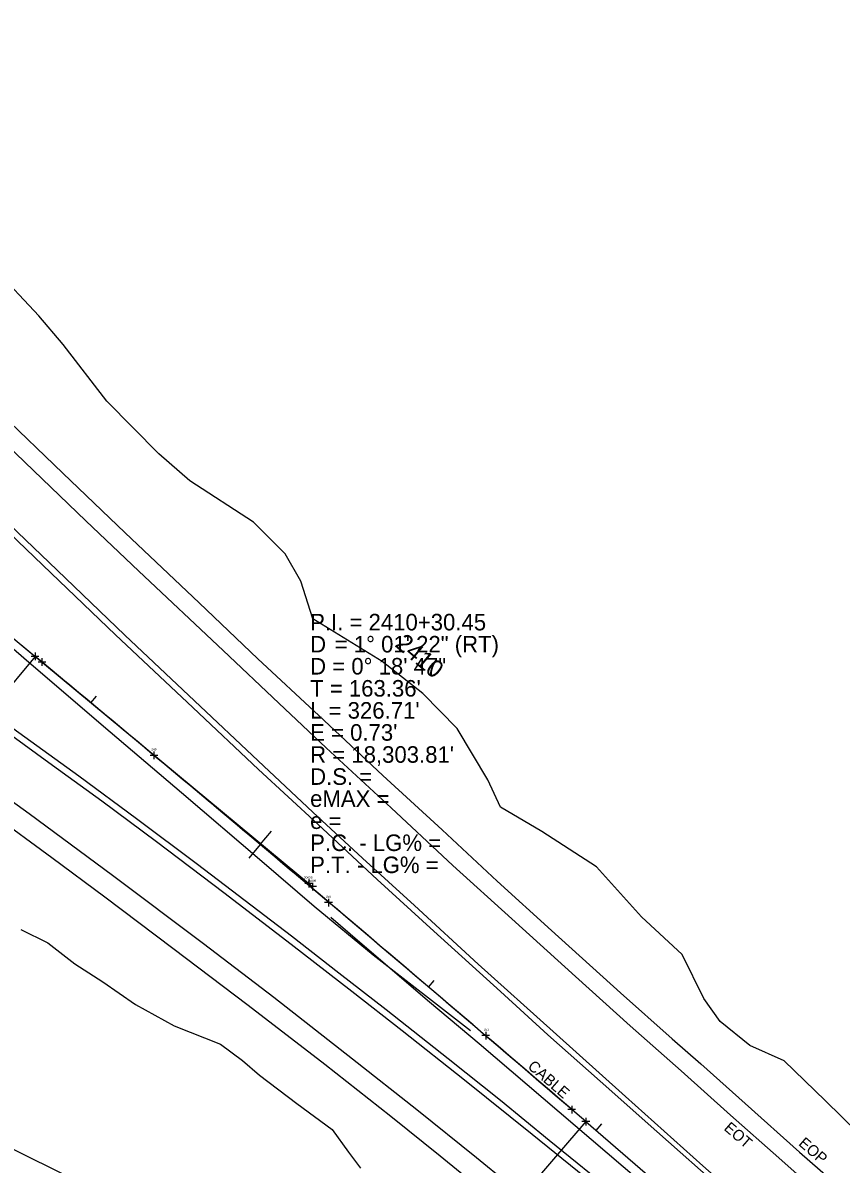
# Model space of a CAD drawing. Extents: x 2076109 to 2080761, y 592812 to 596750.
# Drawn here: x 2079257 to 2079628, y 593868 to 594385 of the extents above; entities that cross this region are included whole.
import ezdxf

# ---------------------------------------------------------------- set-up
doc = ezdxf.new("R2010")
doc.units = 0
for name, color, linetype in [('Default', 7, 'Continuous'), ('RD_EX_GuardRail', 7, 'Continuous'), ('RD_EX_GuardRail_txCode', 7, 'Continuous'), ('RD_EX_H2O', 7, 'Continuous'), ('RD_EX_Misc', 7, 'Continuous'), ('RD_EX_Misc_txCode', 7, 'Continuous'), ('RD_EX_Road', 7, 'Continuous'), ('RD_EX_Road_txCode', 7, 'Continuous'), ('RD_EX_VEG', 7, 'Continuous'), ('RD_HC_Cl', 7, 'Continuous'), ('RD_HC_Data', 7, 'Continuous'), ('RD_HC_Data_Tic', 7, 'Continuous'), ('RD_HC_TX_Sta50', 7, 'Continuous')]:
    doc.layers.add(name, color=color, linetype=linetype)

msp = doc.modelspace()

# ---------------------------------------------------------------- linework, layer by layer
at = {"layer": 'Default'}
for p, q in [((2078420.27, 594797.03), (2079388.11, 593993.88)), ((2078420.27, 594797.03), (2079388.11, 593993.88)), ((2078453.96, 594769.07), (2079386.42, 593995.29)), ((2078453.96, 594769.07), (2079386.42, 593995.29)), ((2079262.4, 594099.95), (2079262.4, 594096.45)), ((2079262.4, 594099.95), (2079262.4, 594096.45)), ((2079264.15, 594098.2), (2079260.65, 594098.2)), ((2079264.15, 594098.2), (2079260.65, 594098.2)), ((2079267.23, 594095.65), (2079263.73, 594095.65)), ((2079267.23, 594095.65), (2079263.73, 594095.65)), ((2079265.48, 594097.4), (2079265.48, 594093.9)), ((2079265.48, 594097.4), (2079265.48, 594093.9)), ((2079317.99, 594053.36), (2079314.49, 594053.36)), ((2079317.99, 594053.36), (2079314.49, 594053.36)), ((2079316.24, 594055.11), (2079316.24, 594051.61)), ((2079316.24, 594055.11), (2079316.24, 594051.61)), ((2079386.42, 593997.04), (2079386.42, 593993.54)), ((2079386.42, 593997.04), (2079386.42, 593993.54)), ((2079386.42, 593997.04), (2079386.42, 593993.54)), ((2079386.42, 593997.04), (2079386.42, 593993.54)), ((2079388.17, 593995.29), (2079384.67, 593995.29)), ((2079388.17, 593995.29), (2079384.67, 593995.29)), ((2079388.17, 593995.29), (2079384.67, 593995.29)), ((2079388.17, 593995.29), (2079384.67, 593995.29)), ((2079389.86, 593993.88), (2079386.36, 593993.88)), ((2079389.86, 593993.88), (2079386.36, 593993.88)), ((2079389.86, 593993.88), (2079386.36, 593993.88)), ((2079389.86, 593993.88), (2079386.36, 593993.88)), ((2079388.11, 593995.63), (2079388.11, 593992.13)), ((2079388.11, 593995.63), (2079388.11, 593992.13)), ((2079388.11, 593995.63), (2079388.11, 593992.13)), ((2079388.11, 593995.63), (2079388.11, 593992.13)), ((2079397.07, 593986.63), (2079393.57, 593986.63)), ((2079397.07, 593986.63), (2079393.57, 593986.63)), ((2079395.32, 593988.38), (2079395.32, 593984.88)), ((2079395.32, 593988.38), (2079395.32, 593984.88)), ((2079468.32, 593926.34), (2079464.82, 593926.34)), ((2079468.32, 593926.34), (2079464.82, 593926.34)), ((2079466.57, 593928.09), (2079466.57, 593924.59)), ((2079466.57, 593928.09), (2079466.57, 593924.59)), ((2079507.3, 593892.79), (2079503.8, 593892.79)), ((2079507.3, 593892.79), (2079503.8, 593892.79)), ((2079505.55, 593894.54), (2079505.55, 593891.04)), ((2079505.55, 593894.54), (2079505.55, 593891.04)), ((2079511.94, 593889.08), (2079511.94, 593885.58)), ((2079511.94, 593889.08), (2079511.94, 593885.58)), ((2079513.69, 593887.33), (2079510.19, 593887.33)), ((2079513.69, 593887.33), (2079510.19, 593887.33))]:
    msp.add_line(p, q, dxfattribs=at)
for centre, radius, start, end in [((2067573.74, 580012.58), 18303.81, 49.290437, 50.313125), ((2067573.74, 580012.58), 18303.81, 49.290437, 50.313125), ((2067985.95, 580503.06), 17663.13, 49.29359, 50.313123), ((2067985.95, 580503.06), 17663.13, 49.29359, 50.313123)]:
    msp.add_arc(centre, radius, start, end, dxfattribs=at)
at = {"layer": 'RD_EX_GuardRail'}
for points in [[(2079459.67, 593928.48), (2079415.54, 593962.72), (2079388.85, 593984.86), (2079365.06, 594005.21), (2079328.79, 594036.3), (2079293.36, 594066.49), (2079257.28, 594097.48), (2079221.89, 594128.14), (2079185.06, 594159.81), (2079159.73, 594181.71), (2079123.93, 594212.12), (2079100.24, 594233.12), (2079064.42, 594263.93), (2079038.88, 594285.91), (2079021.09, 594300.89)], [(2079459.67, 593928.48), (2079415.54, 593962.72), (2079388.85, 593984.86), (2079365.06, 594005.21), (2079328.79, 594036.3), (2079293.36, 594066.49), (2079257.28, 594097.48), (2079221.89, 594128.14), (2079185.06, 594159.81), (2079159.73, 594181.71), (2079123.93, 594212.12), (2079100.24, 594233.12), (2079064.42, 594263.93), (2079038.88, 594285.91), (2079021.09, 594300.89)], [(2079608.01, 593799.67), (2079572.02, 593830.4), (2079536.14, 593860.71), (2079499.79, 593891.59), (2079463.65, 593922.67), (2079441.14, 593941.46), (2079409.5, 593968.54), (2079396.39, 593979.82)], [(2079608.01, 593799.67), (2079572.02, 593830.4), (2079536.14, 593860.71), (2079499.79, 593891.59), (2079463.65, 593922.67), (2079441.14, 593941.46), (2079409.5, 593968.54), (2079396.39, 593979.82)]]:
    msp.add_lwpolyline(points, dxfattribs=at)
at = {"layer": 'RD_EX_H2O'}
msp.add_lwpolyline([(2079003.92, 594033.11), (2079015.91, 594025.14), (2079044.88, 594008.88), (2079062, 593996.78), (2079067.72, 593992.16), (2079070.9, 593988.33), (2079076.95, 593984.62), (2079092.12, 593975.2), (2079100.75, 593968.91), (2079112.64, 593962.87), (2079116.37, 593960.97), (2079119.72, 593958), (2079120.96, 593956.11), (2079122.47, 593953.34), (2079127.05, 593951.26), (2079134.93, 593947), (2079159.72, 593930.07), (2079174.16, 593918.62), (2079177.48, 593917.53), (2079182.29, 593914.42), (2079213.44, 593895.55), (2079252.75, 593874.68), (2079276.82, 593862.72)], dxfattribs=at)
at = {"layer": 'RD_EX_Misc'}
for points in [[(2079643.76, 593831.64), (2079624.05, 593849.05), (2079599.44, 593870.88), (2079577.41, 593890.33), (2079555.12, 593910.4), (2079532.02, 593930.8), (2079507.31, 593953.1), (2079478.45, 593979.32), (2079451.73, 594003.47), (2079423.75, 594029.54), (2079394.31, 594056.76), (2079372.75, 594077.08), (2079347.53, 594100.83), (2079309.44, 594136.85), (2079285.44, 594159.64), (2079249.75, 594193.89), (2079224.47, 594218.32), (2079189.51, 594252.22), (2079165.07, 594276.13), (2079130.05, 594310.3), (2079109.81, 594330.1), (2079094.25, 594345.43)], [(2079643.76, 593831.64), (2079624.05, 593849.05), (2079599.44, 593870.88), (2079577.41, 593890.33), (2079555.12, 593910.4), (2079532.02, 593930.8), (2079507.31, 593953.1), (2079478.45, 593979.32), (2079451.73, 594003.47), (2079423.75, 594029.54), (2079394.31, 594056.76), (2079372.75, 594077.08), (2079347.53, 594100.83), (2079309.44, 594136.85), (2079285.44, 594159.64), (2079249.75, 594193.89), (2079224.47, 594218.32), (2079189.51, 594252.22), (2079165.07, 594276.13), (2079130.05, 594310.3), (2079109.81, 594330.1), (2079094.25, 594345.43)], [(2079076.89, 594326.95), (2079101.46, 594302.98), (2079127.81, 594277.12), (2079156.37, 594249.4), (2079182.8, 594223.79), (2079212.57, 594194.81), (2079243.56, 594164.87), (2079272.41, 594137.23), (2079303.08, 594107.85), (2079334.54, 594078.15), (2079363.49, 594050.84), (2079388.2, 594027.68), (2079410.72, 594006.75), (2079434.34, 593985.34), (2079463.17, 593958.7), (2079497.08, 593928.14), (2079529.89, 593898.72), (2079565.01, 593867.37), (2079599.5, 593836.78), (2079627.11, 593812.28)], [(2079076.89, 594326.95), (2079101.46, 594302.98), (2079127.81, 594277.12), (2079156.37, 594249.4), (2079182.8, 594223.79), (2079212.57, 594194.81), (2079243.56, 594164.87), (2079272.41, 594137.23), (2079303.08, 594107.85), (2079334.54, 594078.15), (2079363.49, 594050.84), (2079388.2, 594027.68), (2079410.72, 594006.75), (2079434.34, 593985.34), (2079463.17, 593958.7), (2079497.08, 593928.14), (2079529.89, 593898.72), (2079565.01, 593867.37), (2079599.5, 593836.78), (2079627.11, 593812.28)], [(2079606.82, 593782.2), (2079576.72, 593807.89), (2079549.76, 593830.63), (2079518.46, 593856.64), (2079487.66, 593881.52), (2079457.01, 593906.09), (2079428.71, 593928.55), (2079405.89, 593946.36), (2079378.4, 593967.67), (2079347.87, 593991.03), (2079317.43, 594014.17), (2079292.57, 594032.53), (2079270.33, 594048.83), (2079237.14, 594072.81), (2079210.84, 594091.53), (2079183.58, 594110.8), (2079158.5, 594128.52), (2079134.29, 594145.53), (2079108.18, 594163.72), (2079081.19, 594182.76), (2079043.3, 594209.43), (2078999.59, 594239.98)], [(2079606.82, 593782.2), (2079576.72, 593807.89), (2079549.76, 593830.63), (2079518.46, 593856.64), (2079487.66, 593881.52), (2079457.01, 593906.09), (2079428.71, 593928.55), (2079405.89, 593946.36), (2079378.4, 593967.67), (2079347.87, 593991.03), (2079317.43, 594014.17), (2079292.57, 594032.53), (2079270.33, 594048.83), (2079237.14, 594072.81), (2079210.84, 594091.53), (2079183.58, 594110.8), (2079158.5, 594128.52), (2079134.29, 594145.53), (2079108.18, 594163.72), (2079081.19, 594182.76), (2079043.3, 594209.43), (2078999.59, 594239.98)], [(2078986.27, 594220.14), (2079017.62, 594198.38), (2079053.93, 594172.93), (2079083.86, 594151.83), (2079123.29, 594124.21), (2079172.53, 594089.42), (2079218.8, 594056.49), (2079259.72, 594026.99), (2079297.4, 593999.11), (2079338.75, 593968.09), (2079370.51, 593943.72), (2079406.26, 593915.75), (2079435.34, 593892.84), (2079462.39, 593871.13), (2079490.54, 593848.1), (2079514.75, 593828.45), (2079543.29, 593804.54), (2079566.57, 593785.04), (2079590.1, 593765.16)], [(2078986.27, 594220.14), (2079017.62, 594198.38), (2079053.93, 594172.93), (2079083.86, 594151.83), (2079123.29, 594124.21), (2079172.53, 594089.42), (2079218.8, 594056.49), (2079259.72, 594026.99), (2079297.4, 593999.11), (2079338.75, 593968.09), (2079370.51, 593943.72), (2079406.26, 593915.75), (2079435.34, 593892.84), (2079462.39, 593871.13), (2079490.54, 593848.1), (2079514.75, 593828.45), (2079543.29, 593804.54), (2079566.57, 593785.04), (2079590.1, 593765.16)]]:
    msp.add_lwpolyline(points, dxfattribs=at)
at = {"layer": 'RD_EX_Road'}
for points in [[(2079101.34, 594350.83), (2079124.01, 594328.4), (2079147.86, 594305.05), (2079177.13, 594276.35), (2079202.09, 594251.86), (2079224.34, 594230.2), (2079246.95, 594208.19), (2079274.97, 594181.26), (2079303.21, 594154.19), (2079336.66, 594122.56), (2079363.38, 594097.16), (2079390.91, 594071.38), (2079419.97, 594044.25), (2079446.83, 594019.62), (2079471.82, 593996.3), (2079496.36, 593973.97), (2079527.71, 593945.7), (2079551, 593924.86), (2079564.07, 593913.52), (2079584.08, 593895.49), (2079608.76, 593873.54), (2079628.7, 593856.07), (2079642.44, 593843.74)], [(2079101.34, 594350.83), (2079124.01, 594328.4), (2079147.86, 594305.05), (2079177.13, 594276.35), (2079202.09, 594251.86), (2079224.34, 594230.2), (2079246.95, 594208.19), (2079274.97, 594181.26), (2079303.21, 594154.19), (2079336.66, 594122.56), (2079363.38, 594097.16), (2079390.91, 594071.38), (2079419.97, 594044.25), (2079446.83, 594019.62), (2079471.82, 593996.3), (2079496.36, 593973.97), (2079527.71, 593945.7), (2079551, 593924.86), (2079564.07, 593913.52), (2079584.08, 593895.49), (2079608.76, 593873.54), (2079628.7, 593856.07), (2079642.44, 593843.74)], [(2079075.83, 594324.41), (2079102.97, 594297.73), (2079127.69, 594273.35), (2079154.24, 594247.27), (2079185.24, 594217.42), (2079216.25, 594187.51), (2079242.86, 594161.51), (2079269.74, 594135.88), (2079298.89, 594107.94), (2079333.8, 594075.11), (2079363.55, 594047.01), (2079390.52, 594022.14), (2079417.38, 593997.13), (2079443.1, 593973.69), (2079473.32, 593946.31), (2079494.67, 593926.71), (2079518.38, 593905.61), (2079544.04, 593882.91), (2079574.5, 593855.92), (2079598.59, 593834.62), (2079625.35, 593810.82)], [(2079075.83, 594324.41), (2079102.97, 594297.73), (2079127.69, 594273.35), (2079154.24, 594247.27), (2079185.24, 594217.42), (2079216.25, 594187.51), (2079242.86, 594161.51), (2079269.74, 594135.88), (2079298.89, 594107.94), (2079333.8, 594075.11), (2079363.55, 594047.01), (2079390.52, 594022.14), (2079417.38, 593997.13), (2079443.1, 593973.69), (2079473.32, 593946.31), (2079494.67, 593926.71), (2079518.38, 593905.61), (2079544.04, 593882.91), (2079574.5, 593855.92), (2079598.59, 593834.62), (2079625.35, 593810.82)], [(2079526.21, 593853.68), (2079495.35, 593878.8), (2079473.27, 593896.85), (2079449.53, 593915.87), (2079421.42, 593938.07), (2079400.03, 593954.61), (2079378.63, 593971.35), (2079354.39, 593989.78), (2079336.02, 594003.82), (2079308.37, 594024.57), (2079282.25, 594043.92), (2079252.25, 594065.49), (2079224.64, 594085.15), (2079190.16, 594109.77), (2079170.14, 594124.03), (2079151.67, 594136.82), (2079130.64, 594151.85), (2079101.69, 594172.05), (2079072.26, 594192.72), (2079043.01, 594212.95), (2079021.75, 594227.81), (2079000.28, 594242.53)], [(2079526.21, 593853.68), (2079495.35, 593878.8), (2079473.27, 593896.85), (2079449.53, 593915.87), (2079421.42, 593938.07), (2079400.03, 593954.61), (2079378.63, 593971.35), (2079354.39, 593989.78), (2079336.02, 594003.82), (2079308.37, 594024.57), (2079282.25, 594043.92), (2079252.25, 594065.49), (2079224.64, 594085.15), (2079190.16, 594109.77), (2079170.14, 594124.03), (2079151.67, 594136.82), (2079130.64, 594151.85), (2079101.69, 594172.05), (2079072.26, 594192.72), (2079043.01, 594212.95), (2079021.75, 594227.81), (2079000.28, 594242.53)], [(2078977.34, 594214.19), (2079005.03, 594194.88), (2079032.42, 594175.88), (2079060.87, 594156.05), (2079091.29, 594135.14), (2079121.66, 594113.53), (2079150.22, 594093.25), (2079180.58, 594071.46), (2079210.22, 594050.57), (2079243.1, 594026.76), (2079269.97, 594007.04), (2079294, 593989.17), (2079324.8, 593965.9), (2079358.97, 593940.11), (2079393.63, 593913.44), (2079423.61, 593889.81), (2079445.9, 593871.9), (2079474.81, 593848.27), (2079496.87, 593831.11), (2079520.55, 593811.97), (2079536.72, 593798.7), (2079562.77, 593776.14), (2079578.5, 593762.27)], [(2078977.34, 594214.19), (2079005.03, 594194.88), (2079032.42, 594175.88), (2079060.87, 594156.05), (2079091.29, 594135.14), (2079121.66, 594113.53), (2079150.22, 594093.25), (2079180.58, 594071.46), (2079210.22, 594050.57), (2079243.1, 594026.76), (2079269.97, 594007.04), (2079294, 593989.17), (2079324.8, 593965.9), (2079358.97, 593940.11), (2079393.63, 593913.44), (2079423.61, 593889.81), (2079445.9, 593871.9), (2079474.81, 593848.27), (2079496.87, 593831.11), (2079520.55, 593811.97), (2079536.72, 593798.7), (2079562.77, 593776.14), (2079578.5, 593762.27)]]:
    msp.add_lwpolyline(points, dxfattribs=at)
at = {"layer": 'RD_EX_VEG'}
for points in [[(2079635.46, 593882.14), (2079620.41, 593896.89), (2079601.74, 593914.92), (2079586.21, 593921.78), (2079572.75, 593932.77), (2079565.4, 593943.13), (2079555.61, 593963.14), (2079537.21, 593980.21), (2079516.7, 594002.78), (2079491.92, 594018.86), (2079473.29, 594029.84), (2079467.48, 594042.21), (2079453.67, 594065.49), (2079438.14, 594081.39), (2079419.63, 594095.96), (2079388.24, 594115.31), (2079382.86, 594132.28), (2079375.75, 594144.65), (2079361.34, 594159.04), (2079332.57, 594177.8), (2079318.52, 594190.03), (2079294.92, 594213.95), (2079275.07, 594239.65), (2079264.04, 594252.61), (2079243.9, 594274.11)], [(2079635.46, 593882.14), (2079620.41, 593896.89), (2079601.74, 593914.92), (2079586.21, 593921.78), (2079572.75, 593932.77), (2079565.4, 593943.13), (2079555.61, 593963.14), (2079537.21, 593980.21), (2079516.7, 594002.78), (2079491.92, 594018.86), (2079473.29, 594029.84), (2079467.48, 594042.21), (2079453.67, 594065.49), (2079438.14, 594081.39), (2079419.63, 594095.96), (2079388.24, 594115.31), (2079382.86, 594132.28), (2079375.75, 594144.65), (2079361.34, 594159.04), (2079332.57, 594177.8), (2079318.52, 594190.03), (2079294.92, 594213.95), (2079275.07, 594239.65), (2079264.04, 594252.61), (2079243.9, 594274.11)], [(2079255.99, 593974.37), (2079268.17, 593968.35), (2079280.33, 593958.85), (2079293.07, 593950.69), (2079307.91, 593940.38), (2079325.34, 593930.79), (2079346.45, 593922.47), (2079356.35, 593915.09), (2079364.12, 593908.43), (2079381, 593895.62), (2079397.01, 593883.73), (2079404.45, 593873.48), (2079409.88, 593866.24)], [(2079255.99, 593974.37), (2079268.17, 593968.35), (2079280.33, 593958.85), (2079293.07, 593950.69), (2079307.91, 593940.38), (2079325.34, 593930.79), (2079346.45, 593922.47), (2079356.35, 593915.09), (2079364.12, 593908.43), (2079381, 593895.62), (2079397.01, 593883.73), (2079404.45, 593873.48), (2079409.88, 593866.24)]]:
    msp.add_lwpolyline(points, dxfattribs=at)
at = {"layer": 'RD_HC_Cl'}
for p, q in [((2078926.37, 594377.04), (2079262.4, 594098.2)), ((2078926.37, 594377.04), (2079262.4, 594098.2)), ((2079511.94, 593887.33), (2080761.16, 592812.48))]:
    msp.add_line(p, q, dxfattribs=at)
msp.add_arc((2067573.74, 580012.58), 18303.81, 49.290437, 50.313125, dxfattribs=at)
msp.add_arc((2067573.74, 580012.58), 18303.81, 49.290437, 50.313125, dxfattribs=at)
at = {"layer": 'RD_HC_Data'}
for p, q in [((2079262.4, 594098.2), (2079182.25, 594001.62)), ((2079262.4, 594098.2), (2079182.25, 594001.62)), ((2079511.94, 593887.33), (2079430.72, 593792.94)), ((2079511.94, 593887.33), (2079430.72, 593792.94))]:
    msp.add_line(p, q, dxfattribs=at)
at = {"layer": 'RD_HC_Data_Tic'}
for p, q in [((2079287.71, 594077.16), (2079290.27, 594080.23)), ((2079287.71, 594077.16), (2079290.27, 594080.23)), ((2079364.37, 594012.95), (2079369.53, 594019.07)), ((2079364.37, 594012.95), (2079369.53, 594019.07)), ((2079364.37, 594012.95), (2079359.22, 594006.83)), ((2079364.37, 594012.95), (2079359.22, 594006.83)), ((2079440.69, 593948.33), (2079443.28, 593951.37)), ((2079440.69, 593948.33), (2079443.28, 593951.37)), ((2079516.64, 593883.29), (2079519.25, 593886.32)), ((2079516.64, 593883.29), (2079519.25, 593886.32))]:
    msp.add_line(p, q, dxfattribs=at)

# ---------------------------------------------------------------- texts
at = {"layer": 'Default'}
for s, p in [('249', (2079315.06, 594055.56)), ('249', (2079315.06, 594055.56)), ('20006', (2079384.2, 593997.49)), ('20006', (2079384.2, 593997.49)), ('25006', (2079385.93, 593996.08)), ('25006', (2079385.93, 593996.08)), ('250', (2079394.1, 593988.83)), ('250', (2079394.1, 593988.83)), ('251', (2079465.67, 593928.54)), ('251', (2079465.67, 593928.54))]:
    msp.add_text(s, height=1, dxfattribs=at).set_placement(p)
at = {"layer": 'RD_EX_GuardRail_txCode'}
msp.add_text('CABLE', height=5, rotation=319.1675, dxfattribs=at).set_placement((2079485.22, 593911.81))
msp.add_text('CABLE', height=5, rotation=319.1675, dxfattribs=at).set_placement((2079485.22, 593911.81))
at = {"layer": 'RD_EX_Misc_txCode'}
msp.add_text('EOT', height=5, rotation=319.1675, dxfattribs=at).set_placement((2079574.14, 593883.87))
msp.add_text('EOT', height=5, rotation=319.1675, dxfattribs=at).set_placement((2079574.14, 593883.87))
at = {"layer": 'RD_EX_Road_txCode'}
msp.add_text('EOP', height=5, rotation=319.1675, dxfattribs=at).set_placement((2079607.96, 593876.93))
msp.add_text('EOP', height=5, rotation=319.1675, dxfattribs=at).set_placement((2079607.96, 593876.93))
at = {"layer": 'RD_HC_Data'}
for s, p in [('P.I. = 2410+30.45', (2079387, 594110)), ('P.I. = 2410+30.45', (2079387, 594110)), ('D', (2079387, 594100)), ('D', (2079387, 594100)), ('    = 1%%d 01\' 22" (RT)', (2079387, 594100)), ('    = 1%%d 01\' 22" (RT)', (2079387, 594100)), ('D = 0%%d 18\' 47"', (2079387, 594090)), ('D = 0%%d 18\' 47"', (2079387, 594090)), ("T = 163.36'", (2079387, 594080)), ("T = 163.36'", (2079387, 594080)), ("L = 326.71'", (2079387, 594070)), ("L = 326.71'", (2079387, 594070)), ("E = 0.73'", (2079387, 594060)), ("E = 0.73'", (2079387, 594060)), ("R = 18,303.81'", (2079387, 594050)), ("R = 18,303.81'", (2079387, 594050)), ('D.S. = ', (2079387, 594040)), ('D.S. = ', (2079387, 594040)), ('eMAX = ', (2079387, 594030)), ('eMAX = ', (2079387, 594030)), ('e = ', (2079387, 594020)), ('e = ', (2079387, 594020)), ('P.C. - LG% = ', (2079387, 594010)), ('P.C. - LG% = ', (2079387, 594010)), ('P.T. - LG% = ', (2079387, 594000)), ('P.T. - LG% = ', (2079387, 594000))]:
    msp.add_text(s, height=7.5, dxfattribs=at).set_placement(p)
at = {"layer": 'RD_HC_TX_Sta50'}
msp.add_text('2410', height=8, rotation=319.8971, dxfattribs=at).set_placement((2079425.01, 594103.08))
msp.add_text('2410', height=8, rotation=319.8971, dxfattribs=at).set_placement((2079425.01, 594103.08))

doc.saveas('drawing.dxf')
